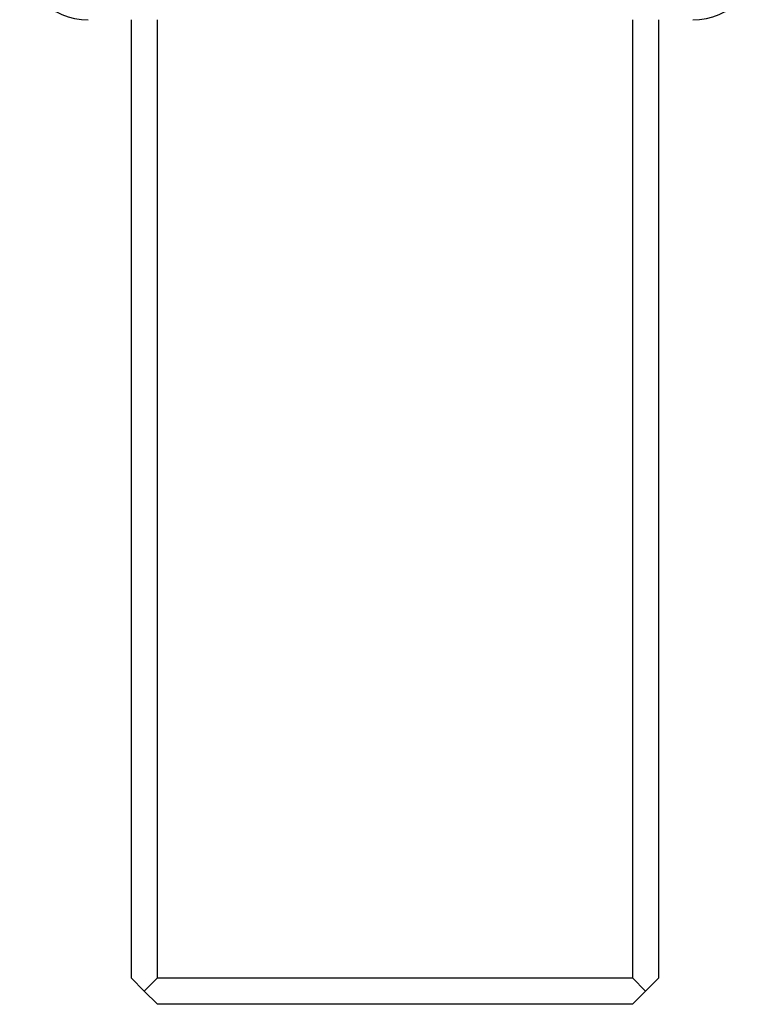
# Model space of a CAD drawing. Header units: millimetres. Extents: x 399 to 6233, y -1870 to 1602.
# Tile 387 of 656: x 4765 to 4780, y -339 to -321. Entities that reach past the tile are written whole.
import ezdxf

# ---------------------------------------------------------------- set-up
doc = ezdxf.new("R2010")
doc.units = ezdxf.units.MM
doc.layers.add('可見 (ISO)', color=7, linetype='Continuous', lineweight=25)

msp = doc.modelspace()

# ---------------------------------------------------------------- linework, layer by layer
at = {"layer": '可見 (ISO)'}
for p, q in [((4767.599, -320.794), (4767.599, -338.944)), ((4768.099, -338.944), (4768.099, -320.794)), ((4777.099, -320.794), (4777.099, -338.944)), ((4777.599, -338.944), (4777.599, -320.794)), ((4767.599, -338.944), (4767.849, -339.194)), ((4767.849, -339.194), (4768.099, -338.944)), ((4768.099, -338.944), (4777.099, -338.944)), ((4777.099, -338.944), (4777.349, -339.194)), ((4777.349, -339.194), (4777.599, -338.944)), ((4767.849, -339.194), (4768.099, -339.444)), ((4777.349, -339.194), (4777.099, -339.444)), ((4777.099, -339.444), (4768.099, -339.444))]:
    msp.add_line(p, q, dxfattribs=at)
for centre, start, end in [((4766.787, -319.494), 181.2, 270), ((4778.241, -319.494), 270, 358.8)]:
    msp.add_arc(centre, 1.3, start, end, dxfattribs=at)

doc.saveas('drawing.dxf')
